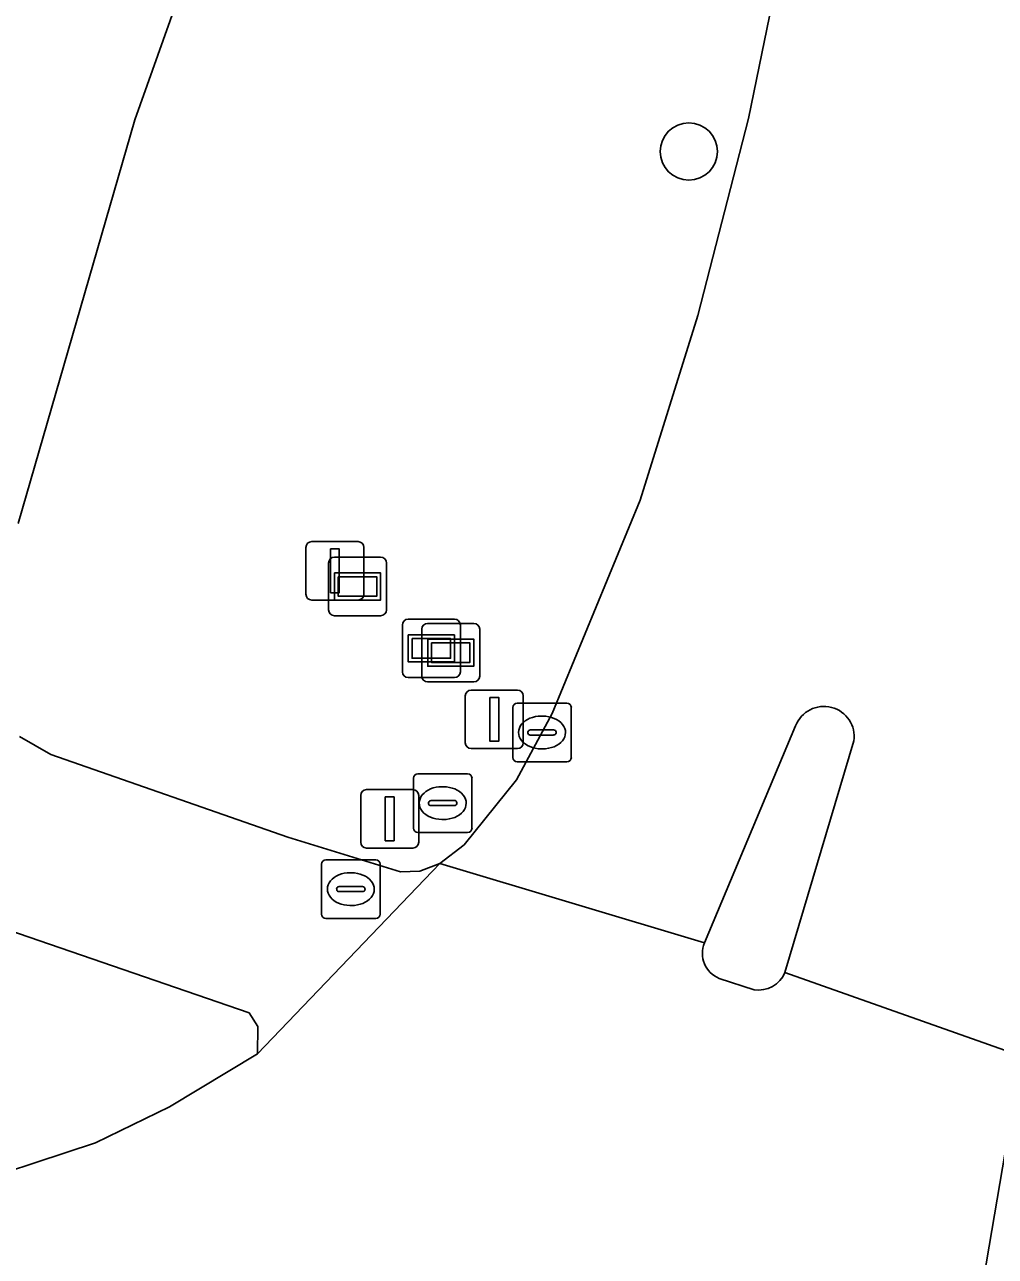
# Model space of a CAD drawing. Extents: x 156141 to 158132, y 385651 to 388333.
# Drawn here: x 156327.12 to 156343.71, y 386510.09 to 386531.15 of the extents above; entities that cross this region are included whole.
import ezdxf

# ---------------------------------------------------------------- set-up
doc = ezdxf.new("R2010")
doc.units = 0
for name, color, linetype in [('IMGEO_Afsluitpaal', 7, 'Continuous'), ('IMGEO_Berm_groen', 7, 'Continuous'), ('IMGEO_Boom', 7, 'Continuous'), ('IMGEO_Brandkraan', 7, 'Continuous'), ('IMGEO_Fietspad_gesloten', 7, 'Continuous'), ('IMGEO_Kolk', 7, 'Continuous'), ('IMGEO_Lichtmast', 7, 'Continuous'), ('IMGEO_Rijbaan_lokaal_gesloten', 7, 'Continuous'), ('IMGEO_Rioolput', 7, 'Continuous'), ('IMGEO_Verkeersbordpaal', 7, 'Continuous'), ('IMGEO_Verkeerseiland_open', 7, 'Continuous'), ('IMGEO_Verklikker', 7, 'Continuous'), ('IMGEO_Wegwijzer', 7, 'Continuous')]:
    doc.layers.add(name, color=color, linetype=linetype)

msp = doc.modelspace()

# ---------------------------------------------------------------- linework, layer by layer
at = {"layer": 'IMGEO_Afsluitpaal'}
for p, q in [((156331.926, 386521.411), (156331.926, 386522.211)), ((156331.926, 386522.211), (156331.926, 386521.411)), ((156332.026, 386522.311), (156332.816, 386522.311)), ((156332.816, 386522.311), (156332.026, 386522.311)), ((156332.916, 386522.211), (156332.916, 386521.411)), ((156332.916, 386521.411), (156332.916, 386522.211)), ((156332.816, 386521.311), (156332.026, 386521.311)), ((156332.026, 386521.311), (156332.816, 386521.311))]:
    msp.add_line(p, q, dxfattribs=at)
msp.add_lwpolyline([(156332.346, 386522.186), (156332.496, 386522.186), (156332.496, 386521.436), (156332.346, 386521.436), (156332.346, 386522.186)], dxfattribs=at)
for centre, start, end in [((156332.026, 386522.211), 90, 180), ((156332.026, 386522.211), 90, 180), ((156332.816, 386522.211), 0, 90), ((156332.816, 386522.211), 360, 90), ((156332.026, 386521.411), 180, 270), ((156332.026, 386521.411), 180, 270), ((156332.816, 386521.411), 270, 0), ((156332.816, 386521.411), 270, 0)]:
    msp.add_arc(centre, 0.1, start, end, dxfattribs=at)
at = {"layer": 'IMGEO_Berm_groen'}
for points in [[(156327.033, 386518.98), (156327.569, 386518.673), (156331.617, 386517.261), (156333.544, 386516.668), (156333.87, 386516.678), (156334.214, 386516.809), (156334.631, 386517.128), (156335.525, 386518.236), (156336.134, 386519.373), (156337.639, 386523.019), (156338.624, 386526.173), (156339.49, 386529.543), (156340.029, 386532.185), (156341.997, 386543.534), (156341.96, 386544.868), (156341.773, 386545.133), (156341.486, 386545.29), (156341.097, 386545.374), (156340.71, 386545.321), (156333.27, 386540.153), (156331.388, 386536.237), (156329, 386529.519), (156327.01, 386522.618)], [(156325.767, 386511.191), (156328.331, 386512.037), (156329.596, 386512.65), (156331.099, 386513.557), (156331.103, 386514.021), (156330.955, 386514.254), (156322.883, 386517.032)]]:
    msp.add_lwpolyline(points, dxfattribs=at)
at = {"layer": 'IMGEO_Boom'}
msp.add_circle((156338.468, 386528.977), 0.489, dxfattribs=at)
at = {"layer": 'IMGEO_Brandkraan'}
for p, q in [((156333.762, 386517.415), (156333.762, 386518.267)), ((156333.837, 386518.341), (156334.689, 386518.341)), ((156334.763, 386518.267), (156334.763, 386517.415)), ((156334.25, 386518.121), (156334.275, 386518.121)), ((156334.021, 386517.835), (156334.021, 386517.847)), ((156334.459, 386517.798), (156334.061, 386517.798)), ((156334.064, 386517.884), (156334.462, 386517.884)), ((156334.505, 386517.847), (156334.505, 386517.835)), ((156334.273, 386517.561), (156334.248, 386517.561)), ((156334.689, 386517.341), (156333.837, 386517.341))]:
    msp.add_line(p, q, dxfattribs=at)
for points in [[(156333.762, 386517.415), (156333.762, 386518.267)], [(156333.837, 386518.341), (156334.689, 386518.341)], [(156334.763, 386518.267), (156334.763, 386517.415)], [(156334.689, 386517.341), (156333.837, 386517.341)]]:
    msp.add_lwpolyline(points, dxfattribs=at)
for centre, radius, start, end in [((156333.839, 386518.265), 0.0765, 91.552, 178.448), ((156333.839, 386518.265), 0.0765, 91.552, 178.448), ((156334.687, 386518.265), 0.0765, 1.552, 88.448), ((156334.687, 386518.265), 0.0765, 1.552, 88.448), ((156334.061, 386517.844), 0.0403, 85.8775, 175.7526), ((156334.058, 386517.834), 0.0366, 178.938, 274.7102), ((156334.462, 386517.841), 0.043, 264.8664, 352.4533), ((156334.466, 386517.846), 0.0386, 1.7309, 96.639), ((156333.839, 386517.417), 0.0765, 181.552, 268.448), ((156333.839, 386517.417), 0.0765, 181.552, 268.448), ((156334.687, 386517.417), 0.0765, 271.552, 358.448), ((156334.687, 386517.417), 0.0765, 271.552, 358.448)]:
    msp.add_arc(centre, radius, start, end, dxfattribs=at)
for centre, major_axis, ratio, start_param, end_param in [((156334.249, 386517.841), (-0.387, 0.002), 0.722429, 4.712389, 7.853982), ((156334.274, 386517.841), (-0.39, 0.002), 0.717154, 1.570796, 4.712389)]:
    msp.add_ellipse(centre, major_axis=major_axis, ratio=ratio, start_param=start_param, end_param=end_param, dxfattribs=at)
at = {"layer": 'IMGEO_Fietspad_gesloten'}
for points in [[(156327.01, 386522.618), (156329, 386529.519), (156331.388, 386536.237), (156333.27, 386540.153), (156340.71, 386545.321), (156341.097, 386545.374), (156341.486, 386545.29), (156341.773, 386545.133), (156341.96, 386544.868), (156341.997, 386543.534), (156342.076, 386544.36), (156343.376, 386551.821)], [(156350.174, 386549.299), (156349.321, 386543.409), (156349.627, 386543.654), (156350.141, 386543.809), (156350.51, 386543.751), (156350.795, 386543.612), (156352.8, 386540.915), (156353.675, 386539.464), (156353.683, 386534.041), (156352.753, 386527.698), (156351.616, 386515.294), (156351.414, 386513.875), (156351.135, 386512.922), (156350.824, 386512.531), (156350.202, 386511.948), (156349.51, 386511.541), (156348.98, 386511.366), (156345.134, 386512.863), (156344.518, 386513.445), (156344.352, 386513.885), (156344.329, 386514.557), (156344.153, 386513.518), (156343.368, 386508.893)], [(156322.883, 386517.032), (156330.955, 386514.254), (156331.103, 386514.021), (156331.099, 386513.557), (156334.214, 386516.809), (156333.87, 386516.678), (156333.544, 386516.668), (156331.617, 386517.261), (156327.569, 386518.673), (156327.033, 386518.98)]]:
    msp.add_lwpolyline(points, dxfattribs=at)
at = {"layer": 'IMGEO_Kolk'}
for p, q in [((156335.459, 386518.622), (156335.459, 386519.474)), ((156335.534, 386519.548), (156336.386, 386519.548)), ((156336.46, 386519.474), (156336.46, 386518.622)), ((156335.947, 386519.328), (156335.972, 386519.328)), ((156335.718, 386519.042), (156335.718, 386519.054)), ((156336.156, 386519.005), (156335.758, 386519.005)), ((156335.761, 386519.091), (156336.159, 386519.091)), ((156336.202, 386519.054), (156336.202, 386519.042)), ((156335.97, 386518.768), (156335.945, 386518.768)), ((156336.386, 386518.548), (156335.534, 386518.548))]:
    msp.add_line(p, q, dxfattribs=at)
for points in [[(156335.459, 386518.622), (156335.459, 386519.474)], [(156335.534, 386519.548), (156336.386, 386519.548)], [(156336.46, 386519.474), (156336.46, 386518.622)], [(156336.386, 386518.548), (156335.534, 386518.548)]]:
    msp.add_lwpolyline(points, dxfattribs=at)
for centre, radius, start, end in [((156335.536, 386519.472), 0.0765, 91.552, 178.448), ((156335.536, 386519.472), 0.0765, 91.552, 178.448), ((156336.384, 386519.472), 0.0765, 1.552, 88.448), ((156336.384, 386519.472), 0.0765, 1.552, 88.448), ((156335.758, 386519.051), 0.0403, 85.8775, 175.7526), ((156335.755, 386519.041), 0.0366, 178.938, 274.7102), ((156336.159, 386519.048), 0.043, 264.8664, 352.4533), ((156336.163, 386519.053), 0.0386, 1.7309, 96.639), ((156335.536, 386518.624), 0.0765, 181.552, 268.448), ((156335.536, 386518.624), 0.0765, 181.552, 268.448), ((156336.384, 386518.624), 0.0765, 271.552, 358.448), ((156336.384, 386518.624), 0.0765, 271.552, 358.448)]:
    msp.add_arc(centre, radius, start, end, dxfattribs=at)
for centre, major_axis, ratio, start_param, end_param in [((156335.946, 386519.048), (-0.387, 0.002), 0.722429, 4.712389, 7.853982), ((156335.971, 386519.048), (-0.39, 0.002), 0.717154, 1.570796, 4.712389)]:
    msp.add_ellipse(centre, major_axis=major_axis, ratio=ratio, start_param=start_param, end_param=end_param, dxfattribs=at)
at = {"layer": 'IMGEO_Lichtmast'}
for p, q in [((156334.649, 386518.873), (156334.649, 386519.673)), ((156334.649, 386519.673), (156334.649, 386518.873)), ((156334.749, 386519.773), (156335.539, 386519.773)), ((156335.539, 386519.773), (156334.749, 386519.773)), ((156335.639, 386519.673), (156335.639, 386518.873)), ((156335.639, 386518.873), (156335.639, 386519.673)), ((156335.539, 386518.773), (156334.749, 386518.773)), ((156334.749, 386518.773), (156335.539, 386518.773))]:
    msp.add_line(p, q, dxfattribs=at)
msp.add_lwpolyline([(156335.069, 386519.648), (156335.219, 386519.648), (156335.219, 386518.898), (156335.069, 386518.898), (156335.069, 386519.648)], dxfattribs=at)
for centre, start, end in [((156334.749, 386519.673), 90, 180), ((156334.749, 386519.673), 90, 180), ((156335.539, 386519.673), 0, 90), ((156335.539, 386519.673), 360, 90), ((156334.749, 386518.873), 180, 270), ((156334.749, 386518.873), 180, 270), ((156335.539, 386518.873), 270, 0), ((156335.539, 386518.873), 270, 0)]:
    msp.add_arc(centre, 0.1, start, end, dxfattribs=at)
at = {"layer": 'IMGEO_Rijbaan_lokaal_gesloten'}
for points in [[(156343.376, 386551.821), (156342.076, 386544.36), (156341.997, 386543.534), (156340.029, 386532.185), (156339.49, 386529.543), (156338.624, 386526.173), (156337.639, 386523.019), (156336.134, 386519.373), (156335.525, 386518.236), (156334.631, 386517.128), (156334.214, 386516.809), (156338.735, 386515.452), (156340.293, 386519.163)], [(156341.288, 386518.903), (156340.111, 386514.946), (156344.153, 386513.518), (156344.329, 386514.557), (156347.806, 386535.867), (156349.108, 386542.735), (156349.321, 386543.409), (156350.174, 386549.299)], [(156338.735, 386515.452), (156334.214, 386516.809), (156331.099, 386513.557), (156329.596, 386512.65), (156328.331, 386512.037), (156325.767, 386511.191), (156324.552, 386510.938), (156321.96, 386510.826), (156319.539, 386511.139), (156318.366, 386511.435), (156317.104, 386511.915), (156315.868, 386512.406), (156314.943, 386512.888), (156310.923, 386515.834), (156304.102, 386520.406), (156302.029, 386522.003), (156301.502, 386521.067), (156297.884, 386523.073), (156294.684, 386524.679), (156292.549, 386525.572), (156292.415, 386525.628), (156291.362, 386526.06), (156278.561, 386531.142)], [(156320.97, 386500.558), (156333.616, 386495.327), (156336.741, 386493.948), (156338.935, 386492.814), (156341.556, 386491.373), (156343.252, 386490.304), (156350.226, 386495.44), (156349.026, 386496.201), (156347.043, 386498.045), (156345.887, 386499.581), (156345.29, 386500.565), (156344.142, 386503.047), (156343.777, 386504.289), (156343.48, 386505.791), (156343.348, 386507.272), (156343.368, 386508.893), (156344.153, 386513.518), (156340.111, 386514.946)], [(156339.582, 386514.651), (156338.988, 386514.845)]]:
    msp.add_lwpolyline(points, dxfattribs=at)
for centre, radius, start, end in [((156340.776, 386518.976), 0.518, 351.8766, 158.8348), ((156339.168, 386515.276), 0.468, 157.9485, 247.3047), ((156339.658, 386515.136), 0.491, 261.0683, 337.2247)]:
    msp.add_arc(centre, radius, start, end, dxfattribs=at)
at = {"layer": 'IMGEO_Rioolput'}
for p, q in [((156332.192, 386515.945), (156332.192, 386516.797)), ((156332.267, 386516.871), (156333.119, 386516.871)), ((156333.193, 386516.797), (156333.193, 386515.945)), ((156332.68, 386516.651), (156332.705, 386516.651)), ((156332.451, 386516.365), (156332.451, 386516.377)), ((156332.889, 386516.328), (156332.491, 386516.328)), ((156332.494, 386516.414), (156332.892, 386516.414)), ((156332.935, 386516.377), (156332.935, 386516.365)), ((156332.703, 386516.091), (156332.678, 386516.091)), ((156333.119, 386515.871), (156332.267, 386515.871))]:
    msp.add_line(p, q, dxfattribs=at)
for points in [[(156332.192, 386515.945), (156332.192, 386516.797)], [(156332.267, 386516.871), (156333.119, 386516.871)], [(156333.193, 386516.797), (156333.193, 386515.945)], [(156333.119, 386515.871), (156332.267, 386515.871)]]:
    msp.add_lwpolyline(points, dxfattribs=at)
for centre, radius, start, end in [((156332.269, 386516.795), 0.0765, 91.552, 178.448), ((156332.269, 386516.795), 0.0765, 91.552, 178.448), ((156333.117, 386516.795), 0.0765, 1.552, 88.448), ((156333.117, 386516.795), 0.0765, 1.552, 88.448), ((156332.491, 386516.374), 0.0403, 85.8775, 175.7526), ((156332.488, 386516.364), 0.0366, 178.938, 274.7102), ((156332.892, 386516.371), 0.043, 264.8664, 352.4533), ((156332.896, 386516.376), 0.0386, 1.7309, 96.639), ((156332.269, 386515.947), 0.0765, 181.552, 268.448), ((156332.269, 386515.947), 0.0765, 181.552, 268.448), ((156333.117, 386515.947), 0.0765, 271.552, 358.448), ((156333.117, 386515.947), 0.0765, 271.552, 358.448)]:
    msp.add_arc(centre, radius, start, end, dxfattribs=at)
for centre, major_axis, ratio, start_param, end_param in [((156332.679, 386516.371), (-0.387, 0.002), 0.722429, 4.712389, 7.853982), ((156332.704, 386516.371), (-0.39, 0.002), 0.717154, 1.570796, 4.712389)]:
    msp.add_ellipse(centre, major_axis=major_axis, ratio=ratio, start_param=start_param, end_param=end_param, dxfattribs=at)
at = {"layer": 'IMGEO_Verkeersbordpaal'}
for p, q in [((156332.862, 386517.172), (156332.862, 386517.972)), ((156332.862, 386517.972), (156332.862, 386517.172)), ((156332.962, 386518.072), (156333.752, 386518.072)), ((156333.752, 386518.072), (156332.962, 386518.072)), ((156333.852, 386517.972), (156333.852, 386517.172)), ((156333.852, 386517.172), (156333.852, 386517.972)), ((156333.752, 386517.072), (156332.962, 386517.072)), ((156332.962, 386517.072), (156333.752, 386517.072))]:
    msp.add_line(p, q, dxfattribs=at)
msp.add_lwpolyline([(156333.282, 386517.947), (156333.432, 386517.947), (156333.432, 386517.197), (156333.282, 386517.197), (156333.282, 386517.947)], dxfattribs=at)
for centre, start, end in [((156332.962, 386517.972), 90, 180), ((156332.962, 386517.972), 90, 180), ((156333.752, 386517.972), 0, 90), ((156333.752, 386517.972), 360, 90), ((156332.962, 386517.172), 180, 270), ((156332.962, 386517.172), 180, 270), ((156333.752, 386517.172), 270, 0), ((156333.752, 386517.172), 270, 0)]:
    msp.add_arc(centre, 0.1, start, end, dxfattribs=at)
at = {"layer": 'IMGEO_Verkeerseiland_open'}
for points in [[(156340.293, 386519.163), (156338.735, 386515.452)], [(156340.111, 386514.946), (156341.288, 386518.903)], [(156338.988, 386514.845), (156339.582, 386514.651)]]:
    msp.add_lwpolyline(points, dxfattribs=at)
for centre, radius, start, end in [((156340.776, 386518.976), 0.518, 351.8766, 158.8348), ((156339.168, 386515.276), 0.468, 157.9485, 247.3047), ((156339.658, 386515.136), 0.491, 261.0683, 337.2247)]:
    msp.add_arc(centre, radius, start, end, dxfattribs=at)
at = {"layer": 'IMGEO_Verklikker'}
for p, q in [((156333.674, 386520.985), (156334.464, 386520.985)), ((156334.464, 386520.985), (156333.674, 386520.985)), ((156334.005, 386520.912), (156334.795, 386520.912)), ((156334.795, 386520.912), (156334.005, 386520.912)), ((156333.574, 386520.085), (156333.574, 386520.885)), ((156333.574, 386520.885), (156333.574, 386520.085)), ((156333.905, 386520.012), (156333.905, 386520.812)), ((156333.905, 386520.812), (156333.905, 386520.012)), ((156334.564, 386520.885), (156334.564, 386520.085)), ((156334.564, 386520.085), (156334.564, 386520.885)), ((156334.895, 386520.812), (156334.895, 386520.012)), ((156334.895, 386520.012), (156334.895, 386520.812)), ((156334.464, 386519.985), (156333.674, 386519.985)), ((156333.674, 386519.985), (156334.464, 386519.985)), ((156334.795, 386519.912), (156334.005, 386519.912)), ((156334.005, 386519.912), (156334.795, 386519.912))]:
    msp.add_line(p, q, dxfattribs=at)
for points in [[(156333.675, 386520.717), (156334.463, 386520.717), (156334.463, 386520.253), (156333.675, 386520.253), (156333.675, 386520.717)], [(156333.74, 386520.652), (156333.74, 386520.318), (156334.398, 386520.318), (156334.398, 386520.652), (156333.74, 386520.652)], [(156334.006, 386520.644), (156334.794, 386520.644), (156334.794, 386520.18), (156334.006, 386520.18), (156334.006, 386520.644)], [(156334.071, 386520.579), (156334.071, 386520.245), (156334.729, 386520.245), (156334.729, 386520.579), (156334.071, 386520.579)]]:
    msp.add_lwpolyline(points, dxfattribs=at)
for centre, start, end in [((156333.674, 386520.885), 90, 180), ((156333.674, 386520.885), 90, 180), ((156334.005, 386520.812), 90, 180), ((156334.005, 386520.812), 90, 180), ((156334.464, 386520.885), 0, 90), ((156334.464, 386520.885), 360, 90), ((156334.795, 386520.812), 0, 90), ((156334.795, 386520.812), 360, 90), ((156333.674, 386520.085), 180, 270), ((156333.674, 386520.085), 180, 270), ((156334.464, 386520.085), 270, 0), ((156334.464, 386520.085), 270, 0), ((156334.005, 386520.012), 180, 270), ((156334.005, 386520.012), 180, 270), ((156334.795, 386520.012), 270, 0), ((156334.795, 386520.012), 270, 0)]:
    msp.add_arc(centre, 0.1, start, end, dxfattribs=at)
at = {"layer": 'IMGEO_Wegwijzer'}
for p, q in [((156332.312, 386521.144), (156332.312, 386521.944)), ((156332.312, 386521.944), (156332.312, 386521.144)), ((156332.412, 386522.044), (156333.202, 386522.044)), ((156333.202, 386522.044), (156332.412, 386522.044)), ((156333.302, 386521.944), (156333.302, 386521.144)), ((156333.302, 386521.144), (156333.302, 386521.944)), ((156333.202, 386521.044), (156332.412, 386521.044)), ((156332.412, 386521.044), (156333.202, 386521.044))]:
    msp.add_line(p, q, dxfattribs=at)
for points in [[(156332.413, 386521.776), (156333.201, 386521.776), (156333.201, 386521.312), (156332.413, 386521.312), (156332.413, 386521.776)], [(156332.478, 386521.711), (156332.478, 386521.377), (156333.136, 386521.377), (156333.136, 386521.711), (156332.478, 386521.711)]]:
    msp.add_lwpolyline(points, dxfattribs=at)
for centre, start, end in [((156332.412, 386521.944), 90, 180), ((156332.412, 386521.944), 90, 180), ((156333.202, 386521.944), 0, 90), ((156333.202, 386521.944), 360, 90), ((156332.412, 386521.144), 180, 270), ((156332.412, 386521.144), 180, 270), ((156333.202, 386521.144), 270, 0), ((156333.202, 386521.144), 270, 0)]:
    msp.add_arc(centre, 0.1, start, end, dxfattribs=at)

doc.saveas('drawing.dxf')
